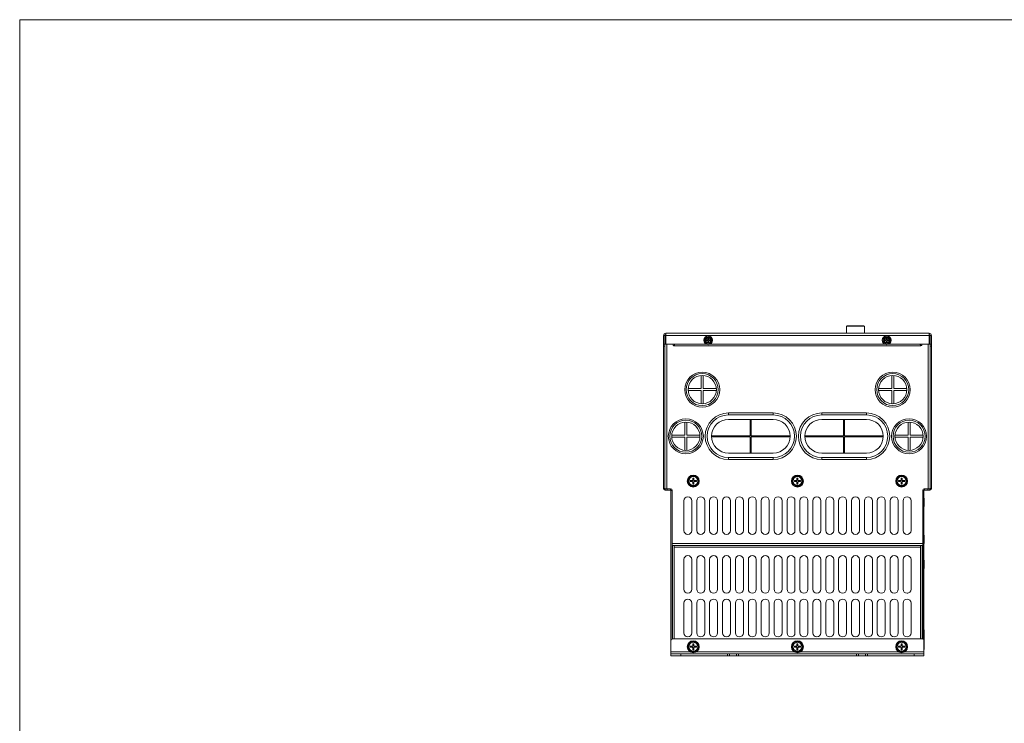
# Model space of a CAD drawing. Header units: millimetres. Extents: x -473 to 23648, y -382 to 1866.
# Tile 504 of 607: x 13933 to 14925, y 991 to 1701. Entities that reach past the tile are written whole.
import ezdxf

# ---------------------------------------------------------------- set-up
doc = ezdxf.new("R2010")
doc.units = ezdxf.units.MM
doc.header["$LTSCALE"] = 80
doc.layers.get('0').update_dxf_attribs({"linetype": 'CONTINUOUS'})

msp = doc.modelspace()

# ---------------------------------------------------------------- linework, layer by layer
at = {"color": 0, "linetype": 'Continuous', "lineweight": 0}
for p, q in [((14766.238, 1391.575), (14766.238, 1384.475)), ((14766.238, 1391.575), (14784.238, 1391.575)), ((14766.738, 1391.575), (14766.738, 1391.775)), ((14767.038, 1392.075), (14783.438, 1392.075)), ((14783.738, 1391.575), (14783.738, 1391.775)), ((14784.238, 1391.575), (14784.238, 1384.475)), ((14581.838, 1382.075), (14583.038, 1382.075)), ((14581.838, 1382.075), (14581.838, 1373.475)), ((14583.038, 1382.075), (14583.038, 1373.475)), ((14583.638, 1373.475), (14583.638, 1383.089)), ((14584.238, 1384.475), (14849.438, 1384.475)), ((14584.238, 1373.475), (14584.238, 1384.475)), ((14584.238, 1382.075), (14849.438, 1382.075)), ((14626.398, 1378.115), (14626.398, 1379.477)), ((14627.278, 1379.477), (14627.278, 1378.115)), ((14806.398, 1378.115), (14806.398, 1379.477)), ((14807.278, 1379.477), (14807.278, 1378.115)), ((14849.438, 1373.475), (14849.438, 1384.475)), ((14850.038, 1383.089), (14850.038, 1373.475)), ((14850.638, 1373.475), (14850.638, 1382.075)), ((14851.838, 1382.075), (14850.638, 1382.075)), ((14851.838, 1373.475), (14851.838, 1382.075)), ((14581.838, 1373.475), (14583.038, 1373.475)), ((14581.838, 1355.146), (14581.838, 1373.475)), ((14583.038, 1371.475), (14581.838, 1371.475)), ((14583.038, 1371.475), (14583.038, 1228.175)), ((14583.088, 1373.475), (14624.791, 1373.475)), ((14583.088, 1373.475), (14583.088, 1227.675)), ((14583.638, 1378.275), (14584.238, 1378.275)), ((14585.088, 1373.475), (14585.088, 1227.675)), ((14591.588, 1373.475), (14591.588, 1372.625)), ((14841.338, 1371.875), (14592.338, 1371.875)), ((14593.082, 1373.33), (14593.088, 1373.416)), ((14622.838, 1373.475), (14623.662, 1374.299)), ((14624.835, 1377.915), (14626.198, 1377.915)), ((14626.198, 1377.035), (14624.835, 1377.035)), ((14626.398, 1375.473), (14626.398, 1376.835)), ((14627.278, 1376.835), (14627.278, 1375.473)), ((14627.478, 1377.915), (14628.84, 1377.915)), ((14628.84, 1377.035), (14627.478, 1377.035)), ((14804.791, 1373.475), (14628.884, 1373.475)), ((14630.013, 1374.299), (14630.838, 1373.475)), ((14802.838, 1373.475), (14803.662, 1374.299)), ((14804.835, 1377.915), (14806.198, 1377.915)), ((14806.198, 1377.035), (14804.835, 1377.035)), ((14806.398, 1375.473), (14806.398, 1376.835)), ((14807.278, 1376.835), (14807.278, 1375.473)), ((14807.478, 1377.915), (14808.84, 1377.915)), ((14808.84, 1377.035), (14807.478, 1377.035)), ((14850.588, 1373.475), (14808.884, 1373.475)), ((14810.013, 1374.299), (14810.838, 1373.475)), ((14840.593, 1373.33), (14840.588, 1373.416)), ((14842.088, 1373.475), (14842.088, 1372.625)), ((14848.588, 1227.675), (14848.588, 1373.475)), ((14850.038, 1378.275), (14849.438, 1378.275)), ((14850.588, 1373.475), (14850.588, 1227.675)), ((14851.838, 1373.475), (14850.638, 1373.475)), ((14850.638, 1228.175), (14850.638, 1371.475)), ((14850.638, 1371.475), (14851.838, 1371.475)), ((14851.838, 1355.143), (14851.838, 1373.475)), ((14581.721, 1350.975), (14581.721, 1359.375)), ((14581.838, 1359.173), (14581.721, 1359.375)), ((14581.838, 1351.177), (14581.721, 1350.975)), ((14581.838, 1355.204), (14581.838, 1228.175)), ((14851.838, 1359.173), (14851.954, 1359.375)), ((14851.838, 1228.175), (14851.838, 1355.207)), ((14851.838, 1351.177), (14851.954, 1350.975)), ((14851.954, 1350.975), (14851.954, 1359.375)), ((14619.838, 1341.89), (14619.838, 1328.675)), ((14621.838, 1328.675), (14621.838, 1341.89)), ((14811.838, 1341.89), (14811.838, 1328.675)), ((14813.838, 1328.675), (14813.838, 1341.89)), ((14619.838, 1328.675), (14606.623, 1328.675)), ((14606.623, 1326.675), (14619.838, 1326.675)), ((14619.838, 1326.675), (14619.838, 1313.46)), ((14635.053, 1328.675), (14621.838, 1328.675)), ((14621.838, 1326.675), (14635.053, 1326.675)), ((14621.838, 1313.46), (14621.838, 1326.675)), ((14811.838, 1328.675), (14798.623, 1328.675)), ((14798.623, 1326.675), (14811.838, 1326.675)), ((14811.838, 1326.675), (14811.838, 1313.46)), ((14827.053, 1328.675), (14813.838, 1328.675)), ((14813.838, 1313.46), (14813.838, 1326.675)), ((14813.838, 1326.675), (14827.053, 1326.675)), ((14581.721, 1309.775), (14581.721, 1318.175)), ((14581.838, 1317.973), (14581.721, 1318.175)), ((14581.838, 1309.977), (14581.721, 1309.775)), ((14851.838, 1317.973), (14851.954, 1318.175)), ((14851.838, 1309.977), (14851.954, 1309.775)), ((14851.954, 1309.775), (14851.954, 1318.175)), ((14581.721, 1294.975), (14581.721, 1303.375)), ((14581.838, 1303.173), (14581.721, 1303.375)), ((14692.338, 1304.175), (14647.338, 1304.175)), ((14647.338, 1302.175), (14647.338, 1304.175)), ((14692.338, 1302.175), (14647.338, 1302.175)), ((14692.338, 1302.175), (14692.338, 1304.175)), ((14741.338, 1302.175), (14741.338, 1304.175)), ((14786.338, 1304.175), (14741.338, 1304.175)), ((14786.338, 1302.175), (14741.338, 1302.175)), ((14786.338, 1302.175), (14786.338, 1304.175)), ((14851.838, 1303.173), (14851.954, 1303.375)), ((14851.954, 1294.975), (14851.954, 1303.375)), ((14581.838, 1295.177), (14581.721, 1294.975)), ((14603.338, 1294.89), (14603.338, 1281.675)), ((14605.338, 1281.675), (14605.338, 1294.89)), ((14647.338, 1297.675), (14692.338, 1297.675)), ((14669.338, 1297.675), (14669.338, 1281.175)), ((14670.338, 1297.675), (14670.338, 1281.175)), ((14741.338, 1297.675), (14786.338, 1297.675)), ((14763.338, 1297.675), (14763.338, 1281.175)), ((14764.338, 1297.675), (14764.338, 1281.175)), ((14828.338, 1294.89), (14828.338, 1281.675)), ((14830.338, 1281.675), (14830.338, 1294.89)), ((14851.838, 1295.177), (14851.954, 1294.975)), ((14603.338, 1281.675), (14590.123, 1281.675)), ((14618.553, 1281.675), (14605.338, 1281.675)), ((14669.338, 1281.175), (14630.345, 1281.175)), ((14630.345, 1280.175), (14669.338, 1280.175)), ((14669.338, 1263.675), (14669.338, 1280.175)), ((14709.33, 1281.175), (14670.338, 1281.175)), ((14670.338, 1280.175), (14709.33, 1280.175)), ((14670.338, 1263.675), (14670.338, 1280.175)), ((14763.338, 1281.175), (14724.345, 1281.175)), ((14724.345, 1280.175), (14763.338, 1280.175)), ((14763.338, 1263.675), (14763.338, 1280.175)), ((14803.33, 1281.175), (14764.338, 1281.175)), ((14764.338, 1263.675), (14764.338, 1280.175)), ((14764.338, 1280.175), (14803.33, 1280.175)), ((14828.338, 1281.675), (14815.123, 1281.675)), ((14843.553, 1281.675), (14830.338, 1281.675)), ((14581.721, 1257.775), (14581.721, 1274.175)), ((14581.838, 1273.973), (14581.721, 1274.175)), ((14590.123, 1279.675), (14603.338, 1279.675)), ((14603.338, 1279.675), (14603.338, 1266.46)), ((14605.338, 1279.675), (14618.553, 1279.675)), ((14605.338, 1266.46), (14605.338, 1279.675)), ((14815.123, 1279.675), (14828.338, 1279.675)), ((14828.338, 1279.675), (14828.338, 1266.46)), ((14830.338, 1279.675), (14843.553, 1279.675)), ((14830.338, 1266.46), (14830.338, 1279.675)), ((14851.838, 1273.973), (14851.954, 1274.175)), ((14851.954, 1257.775), (14851.954, 1274.175)), ((14581.838, 1265.977), (14581.721, 1265.775)), ((14692.338, 1263.675), (14647.338, 1263.675)), ((14786.338, 1263.675), (14741.338, 1263.675)), ((14851.838, 1265.977), (14851.954, 1265.775)), ((14581.838, 1257.977), (14581.721, 1257.775)), ((14647.338, 1259.175), (14692.338, 1259.175)), ((14647.338, 1259.175), (14647.338, 1257.175)), ((14647.338, 1257.175), (14692.338, 1257.175)), ((14692.338, 1259.175), (14692.338, 1257.175)), ((14741.338, 1259.175), (14741.338, 1257.175)), ((14741.338, 1259.175), (14786.338, 1259.175)), ((14741.338, 1257.175), (14786.338, 1257.175)), ((14786.338, 1259.175), (14786.338, 1257.175)), ((14851.838, 1257.977), (14851.954, 1257.775)), ((14581.721, 1238.975), (14581.721, 1249.975)), ((14581.838, 1249.773), (14581.721, 1249.975)), ((14581.838, 1247.173), (14581.721, 1247.375)), ((14606.064, 1235.475), (14608.951, 1240.475)), ((14608.951, 1240.475), (14614.724, 1240.475)), ((14614.724, 1240.475), (14617.611, 1235.475)), ((14711.064, 1235.475), (14713.951, 1240.475)), ((14713.951, 1240.475), (14719.724, 1240.475)), ((14719.724, 1240.475), (14722.611, 1235.475)), ((14816.064, 1235.475), (14818.951, 1240.475)), ((14818.951, 1240.475), (14824.724, 1240.475)), ((14824.724, 1240.475), (14827.611, 1235.475)), ((14851.838, 1249.773), (14851.954, 1249.975)), ((14851.838, 1247.173), (14851.954, 1247.375)), ((14851.954, 1238.975), (14851.954, 1249.975)), ((14581.838, 1239.177), (14581.721, 1238.975)), ((14606.064, 1235.475), (14608.951, 1230.475)), ((14608.738, 1235.975), (14608.738, 1234.975)), ((14610.838, 1235.975), (14608.738, 1235.975)), ((14608.738, 1234.975), (14610.838, 1234.975)), ((14611.338, 1238.575), (14611.338, 1236.475)), ((14612.338, 1238.575), (14611.338, 1238.575)), ((14611.338, 1234.475), (14611.338, 1232.375)), ((14611.338, 1232.375), (14612.338, 1232.375)), ((14612.338, 1236.475), (14612.338, 1238.575)), ((14612.338, 1232.375), (14612.338, 1234.475)), ((14614.938, 1235.975), (14612.838, 1235.975)), ((14612.838, 1234.975), (14614.938, 1234.975)), ((14614.724, 1230.475), (14617.611, 1235.475)), ((14614.938, 1234.975), (14614.938, 1235.975)), ((14711.064, 1235.475), (14713.951, 1230.475)), ((14713.738, 1235.975), (14713.738, 1234.975)), ((14715.838, 1235.975), (14713.738, 1235.975)), ((14713.738, 1234.975), (14715.838, 1234.975)), ((14716.338, 1238.575), (14716.338, 1236.475)), ((14717.338, 1238.575), (14716.338, 1238.575)), ((14716.338, 1234.475), (14716.338, 1232.375)), ((14716.338, 1232.375), (14717.338, 1232.375)), ((14717.338, 1236.475), (14717.338, 1238.575)), ((14717.338, 1232.375), (14717.338, 1234.475)), ((14719.938, 1235.975), (14717.838, 1235.975)), ((14717.838, 1234.975), (14719.938, 1234.975)), ((14719.724, 1230.475), (14722.611, 1235.475)), ((14719.938, 1234.975), (14719.938, 1235.975)), ((14816.064, 1235.475), (14818.951, 1230.475)), ((14820.838, 1235.975), (14818.738, 1235.975)), ((14818.738, 1235.975), (14818.738, 1234.975)), ((14818.738, 1234.975), (14820.838, 1234.975)), ((14822.338, 1238.575), (14821.338, 1238.575)), ((14821.338, 1238.575), (14821.338, 1236.475)), ((14821.338, 1234.475), (14821.338, 1232.375)), ((14821.338, 1232.375), (14822.338, 1232.375)), ((14822.338, 1236.475), (14822.338, 1238.575)), ((14822.338, 1232.375), (14822.338, 1234.475)), ((14824.938, 1235.975), (14822.838, 1235.975)), ((14822.838, 1234.975), (14824.938, 1234.975)), ((14824.724, 1230.475), (14827.611, 1235.475)), ((14824.938, 1234.975), (14824.938, 1235.975)), ((14851.838, 1239.177), (14851.954, 1238.975)), ((14581.838, 1228.175), (14583.038, 1228.175)), ((14583.088, 1227.675), (14584.772, 1227.675)), ((14583.538, 1226.475), (14583.538, 1227.675)), ((14583.538, 1226.475), (14588.838, 1226.475)), ((14584.772, 1227.675), (14588.838, 1227.675)), ((14585.088, 1227.675), (14588.988, 1227.675)), ((14585.538, 1226.475), (14585.538, 1227.675)), ((14588.838, 1227.675), (14588.838, 1226.475)), ((14589.338, 1225.975), (14589.338, 1074.475)), ((14590.538, 1225.975), (14589.338, 1225.975)), ((14590.538, 1225.975), (14590.538, 1076.284)), ((14590.588, 1172.675), (14590.588, 1226.075)), ((14608.951, 1230.475), (14614.724, 1230.475)), ((14713.951, 1230.475), (14719.724, 1230.475)), ((14818.951, 1230.475), (14824.724, 1230.475)), ((14843.088, 1226.075), (14843.088, 1172.675)), ((14843.138, 1225.975), (14844.338, 1225.975)), ((14843.138, 1076.284), (14843.138, 1225.975)), ((14844.338, 1074.475), (14844.338, 1225.975)), ((14844.688, 1227.675), (14848.588, 1227.675)), ((14844.838, 1227.675), (14844.838, 1226.475)), ((14844.838, 1227.675), (14848.903, 1227.675)), ((14844.838, 1226.475), (14850.138, 1226.475)), ((14848.138, 1226.475), (14848.138, 1227.675)), ((14850.588, 1227.675), (14848.903, 1227.675)), ((14850.138, 1226.475), (14850.138, 1227.675)), ((14851.838, 1228.175), (14850.638, 1228.175)), ((14589.221, 1209.975), (14589.221, 1218.375)), ((14589.338, 1218.173), (14589.221, 1218.375)), ((14602.338, 1215.675), (14602.338, 1185.675)), ((14610.338, 1185.675), (14610.338, 1215.675)), ((14615.338, 1215.675), (14615.338, 1185.675)), ((14623.338, 1185.675), (14623.338, 1215.675)), ((14628.338, 1215.675), (14628.338, 1185.675)), ((14636.338, 1185.675), (14636.338, 1215.675)), ((14641.338, 1215.675), (14641.338, 1185.675)), ((14649.338, 1185.675), (14649.338, 1215.675)), ((14654.338, 1215.675), (14654.338, 1185.675)), ((14662.338, 1185.675), (14662.338, 1215.675)), ((14667.338, 1215.675), (14667.338, 1185.675)), ((14675.338, 1185.675), (14675.338, 1215.675)), ((14680.338, 1215.675), (14680.338, 1185.675)), ((14688.338, 1185.675), (14688.338, 1215.675)), ((14693.338, 1215.675), (14693.338, 1185.675)), ((14701.338, 1185.675), (14701.338, 1215.675)), ((14706.338, 1215.675), (14706.338, 1185.675)), ((14714.338, 1185.675), (14714.338, 1215.675)), ((14719.338, 1185.675), (14719.338, 1215.675)), ((14727.338, 1215.675), (14727.338, 1185.675)), ((14732.338, 1185.675), (14732.338, 1215.675)), ((14740.338, 1215.675), (14740.338, 1185.675)), ((14745.338, 1185.675), (14745.338, 1215.675)), ((14753.338, 1215.675), (14753.338, 1185.675)), ((14758.338, 1185.675), (14758.338, 1215.675)), ((14766.338, 1215.675), (14766.338, 1185.675)), ((14771.338, 1185.675), (14771.338, 1215.675)), ((14779.338, 1215.675), (14779.338, 1185.675)), ((14784.338, 1185.675), (14784.338, 1215.675)), ((14792.338, 1215.675), (14792.338, 1185.675)), ((14797.338, 1185.675), (14797.338, 1215.675)), ((14805.338, 1215.675), (14805.338, 1185.675)), ((14810.338, 1185.675), (14810.338, 1215.675)), ((14818.338, 1215.675), (14818.338, 1185.675)), ((14823.338, 1185.675), (14823.338, 1215.675)), ((14831.338, 1215.675), (14831.338, 1185.675)), ((14844.338, 1218.173), (14844.454, 1218.375)), ((14844.454, 1209.975), (14844.454, 1218.375)), ((14589.338, 1210.177), (14589.221, 1209.975)), ((14844.338, 1210.177), (14844.454, 1209.975)), ((14589.221, 1172.475), (14589.221, 1180.875)), ((14589.338, 1180.673), (14589.221, 1180.875)), ((14589.338, 1172.677), (14589.221, 1172.475)), ((14843.088, 1172.675), (14590.588, 1172.675)), ((14844.338, 1180.673), (14844.454, 1180.875)), ((14844.338, 1172.677), (14844.454, 1172.475)), ((14844.454, 1172.475), (14844.454, 1180.875)), ((14843.088, 1170.675), (14590.588, 1170.675)), ((14590.838, 1170.675), (14590.838, 1153.475)), ((14591.038, 1170.475), (14842.638, 1170.475)), ((14591.038, 1170.475), (14591.038, 1076.475)), ((14592.038, 1170.675), (14592.038, 1170.475)), ((14592.538, 1170.675), (14592.538, 1170.475)), ((14592.738, 1170.475), (14592.738, 1076.475)), ((14592.738, 1168.775), (14840.938, 1168.775)), ((14602.838, 1170.475), (14602.838, 1170.592)), ((14602.838, 1170.592), (14606.838, 1170.592)), ((14606.838, 1170.475), (14606.838, 1170.592)), ((14615.313, 1170.675), (14615.165, 1170.475)), ((14619.088, 1170.675), (14619.088, 1170.475)), ((14626.088, 1170.675), (14626.088, 1170.475)), ((14630.408, 1170.675), (14630.5, 1170.475)), ((14634.823, 1170.675), (14634.916, 1170.475)), ((14636.087, 1170.475), (14636.149, 1170.675)), ((14637.887, 1170.475), (14637.953, 1170.675)), ((14644.588, 1170.675), (14644.588, 1170.475)), ((14652.588, 1170.675), (14652.588, 1170.475)), ((14654.838, 1170.675), (14654.838, 1170.477)), ((14660.174, 1170.675), (14659.809, 1170.475)), ((14662.314, 1170.475), (14662.205, 1170.675)), ((14662.402, 1170.675), (14662.402, 1170.475)), ((14669.402, 1170.675), (14669.402, 1170.475)), ((14672.216, 1170.675), (14672.075, 1170.475)), ((14673.05, 1170.475), (14673.924, 1170.675)), ((14681.429, 1170.475), (14682.394, 1170.675)), ((14716.842, 1170.675), (14716.842, 1170.475)), ((14723.842, 1170.675), (14723.842, 1170.475)), ((14736.769, 1170.675), (14736.769, 1170.475)), ((14739.838, 1170.592), (14743.838, 1170.592)), ((14739.838, 1170.475), (14739.838, 1170.592)), ((14743.838, 1170.475), (14743.838, 1170.592)), ((14750.402, 1170.675), (14750.402, 1170.475)), ((14757.402, 1170.675), (14757.402, 1170.475)), ((14758.823, 1170.675), (14758.916, 1170.475)), ((14760.087, 1170.475), (14760.149, 1170.675)), ((14761.887, 1170.475), (14761.953, 1170.675)), ((14778.838, 1170.675), (14778.838, 1170.477)), ((14784.174, 1170.675), (14783.809, 1170.475)), ((14786.314, 1170.475), (14786.205, 1170.675)), ((14788.957, 1170.675), (14789.145, 1170.475)), ((14791.279, 1170.675), (14791.137, 1170.475)), ((14796.216, 1170.675), (14796.075, 1170.475)), ((14797.05, 1170.475), (14797.924, 1170.675)), ((14804.842, 1170.675), (14804.842, 1170.475)), ((14811.842, 1170.675), (14811.842, 1170.475)), ((14824.769, 1170.675), (14824.769, 1170.475)), ((14826.838, 1170.592), (14830.838, 1170.592)), ((14826.838, 1170.475), (14826.838, 1170.592)), ((14830.838, 1170.475), (14830.838, 1170.592)), ((14831.769, 1170.675), (14831.769, 1170.475)), ((14840.938, 1076.475), (14840.938, 1170.475)), ((14841.138, 1170.475), (14841.138, 1170.675)), ((14841.638, 1170.475), (14841.638, 1170.675)), ((14842.638, 1170.475), (14842.638, 1076.475)), ((14842.838, 1153.475), (14842.838, 1170.675)), ((14589.338, 1155.473), (14589.221, 1155.675)), ((14589.221, 1147.275), (14589.221, 1155.675)), ((14590.921, 1149.475), (14590.921, 1153.475)), ((14591.038, 1153.475), (14590.921, 1153.475)), ((14602.338, 1126.475), (14602.338, 1156.475)), ((14610.338, 1156.475), (14610.338, 1126.475)), ((14615.338, 1126.475), (14615.338, 1156.475)), ((14623.338, 1156.475), (14623.338, 1126.475)), ((14628.338, 1126.475), (14628.338, 1156.475)), ((14635.664, 1158.591), (14634.626, 1159.697)), ((14636.338, 1156.475), (14636.338, 1126.475)), ((14641.338, 1126.475), (14641.338, 1156.475)), ((14649.338, 1156.475), (14649.338, 1126.475)), ((14654.338, 1126.475), (14654.338, 1156.475)), ((14662.338, 1156.475), (14662.338, 1126.475)), ((14667.338, 1126.475), (14667.338, 1156.475)), ((14675.338, 1156.475), (14675.338, 1126.475)), ((14680.338, 1126.475), (14680.338, 1156.475)), ((14688.338, 1156.475), (14688.338, 1126.475)), ((14693.338, 1126.475), (14693.338, 1156.475)), ((14701.338, 1156.475), (14701.338, 1126.475)), ((14706.338, 1126.475), (14706.338, 1156.475)), ((14714.338, 1156.475), (14714.338, 1126.475)), ((14719.338, 1126.475), (14719.338, 1156.475)), ((14727.338, 1156.475), (14727.338, 1126.475)), ((14732.338, 1126.475), (14732.338, 1156.475)), ((14740.338, 1156.475), (14740.338, 1126.475)), ((14745.338, 1126.475), (14745.338, 1156.475)), ((14753.338, 1156.475), (14753.338, 1126.475)), ((14758.338, 1126.475), (14758.338, 1156.475)), ((14766.338, 1156.475), (14766.338, 1126.475)), ((14771.338, 1126.475), (14771.338, 1156.475)), ((14779.338, 1156.475), (14779.338, 1126.475)), ((14784.338, 1126.475), (14784.338, 1156.475)), ((14792.338, 1156.475), (14792.338, 1126.475)), ((14797.338, 1126.475), (14797.338, 1156.475)), ((14805.338, 1156.475), (14805.338, 1126.475)), ((14810.338, 1126.475), (14810.338, 1156.475)), ((14818.338, 1156.475), (14818.338, 1126.475)), ((14823.338, 1126.475), (14823.338, 1156.475)), ((14831.338, 1156.475), (14831.338, 1126.475)), ((14842.638, 1153.475), (14842.754, 1153.475)), ((14842.754, 1149.475), (14842.754, 1153.475)), ((14844.338, 1155.473), (14844.454, 1155.675)), ((14844.454, 1147.275), (14844.454, 1155.675)), ((14589.338, 1147.477), (14589.221, 1147.275)), ((14590.838, 1149.475), (14590.838, 1091.808)), ((14591.038, 1149.475), (14590.921, 1149.475)), ((14842.638, 1149.475), (14842.754, 1149.475)), ((14842.838, 1091.808), (14842.838, 1149.475)), ((14844.338, 1147.477), (14844.454, 1147.275)), ((14827.78, 1122.536), (14827.826, 1122.651)), ((14827.826, 1122.651), (14828.02, 1122.536)), ((14602.338, 1082.475), (14602.338, 1112.475)), ((14610.338, 1112.475), (14610.338, 1082.475)), ((14615.338, 1082.475), (14615.338, 1112.475)), ((14623.338, 1112.475), (14623.338, 1082.475)), ((14628.338, 1082.475), (14628.338, 1112.475)), ((14636.338, 1112.475), (14636.338, 1082.475)), ((14641.338, 1082.475), (14641.338, 1112.475)), ((14649.338, 1112.475), (14649.338, 1082.475)), ((14654.338, 1082.475), (14654.338, 1112.475)), ((14662.338, 1112.475), (14662.338, 1082.475)), ((14667.338, 1082.475), (14667.338, 1112.475)), ((14675.338, 1112.475), (14675.338, 1082.475)), ((14680.338, 1082.475), (14680.338, 1112.475)), ((14688.338, 1112.475), (14688.338, 1082.475)), ((14693.338, 1082.475), (14693.338, 1112.475)), ((14701.338, 1112.475), (14701.338, 1082.475)), ((14706.338, 1082.475), (14706.338, 1112.475)), ((14714.338, 1112.475), (14714.338, 1082.475)), ((14719.338, 1082.475), (14719.338, 1112.475)), ((14727.338, 1112.475), (14727.338, 1082.475)), ((14732.338, 1082.475), (14732.338, 1112.475)), ((14740.338, 1112.475), (14740.338, 1082.475)), ((14745.338, 1082.475), (14745.338, 1112.475)), ((14753.338, 1112.475), (14753.338, 1082.475)), ((14758.338, 1082.475), (14758.338, 1112.475)), ((14766.338, 1112.475), (14766.338, 1082.475)), ((14771.338, 1082.475), (14771.338, 1112.475)), ((14779.338, 1112.475), (14779.338, 1082.475)), ((14784.338, 1082.475), (14784.338, 1112.475)), ((14792.338, 1112.475), (14792.338, 1082.475)), ((14797.338, 1082.475), (14797.338, 1112.475)), ((14805.338, 1112.475), (14805.338, 1082.475)), ((14810.338, 1082.475), (14810.338, 1112.475)), ((14818.338, 1112.475), (14818.338, 1082.475)), ((14823.338, 1082.475), (14823.338, 1112.475)), ((14831.338, 1112.475), (14831.338, 1082.475)), ((14591.038, 1091.808), (14590.588, 1091.808)), ((14843.088, 1091.808), (14842.638, 1091.808)), ((14589.338, 1085.473), (14589.221, 1085.675)), ((14589.221, 1065.775), (14589.221, 1085.675)), ((14590.588, 1091.31), (14591.038, 1091.31)), ((14590.921, 1079.475), (14590.921, 1083.475)), ((14591.038, 1083.475), (14590.921, 1083.475)), ((14842.638, 1091.31), (14843.088, 1091.31)), ((14842.638, 1083.475), (14842.754, 1083.475)), ((14842.754, 1079.475), (14842.754, 1083.475)), ((14844.338, 1085.473), (14844.454, 1085.675)), ((14844.454, 1065.775), (14844.454, 1085.675)), ((14589.338, 1077.477), (14589.221, 1077.275)), ((14589.338, 1073.81), (14589.221, 1073.608)), ((14589.338, 1074.475), (14589.338, 1061.475)), ((14591.038, 1079.475), (14590.921, 1079.475)), ((14842.338, 1076.475), (14591.338, 1076.475)), ((14606.064, 1068.475), (14608.951, 1073.475)), ((14608.951, 1073.475), (14614.724, 1073.475)), ((14614.724, 1073.475), (14617.611, 1068.475)), ((14711.064, 1068.475), (14713.951, 1073.475)), ((14713.951, 1073.475), (14719.724, 1073.475)), ((14719.724, 1073.475), (14722.611, 1068.475)), ((14816.064, 1068.475), (14818.951, 1073.475)), ((14818.951, 1073.475), (14824.724, 1073.475)), ((14824.724, 1073.475), (14827.611, 1068.475)), ((14842.638, 1079.475), (14842.754, 1079.475)), ((14844.338, 1077.477), (14844.454, 1077.275)), ((14844.338, 1061.475), (14844.338, 1074.475)), ((14844.338, 1073.81), (14844.454, 1073.608)), ((14589.338, 1065.977), (14589.221, 1065.775)), ((14589.338, 1063.475), (14608.531, 1063.475)), ((14606.064, 1068.475), (14608.951, 1063.475)), ((14610.838, 1068.975), (14608.738, 1068.975)), ((14608.738, 1068.975), (14608.738, 1067.975)), ((14608.738, 1067.975), (14610.838, 1067.975)), ((14608.951, 1063.475), (14614.724, 1063.475)), ((14612.338, 1071.575), (14611.338, 1071.575)), ((14611.338, 1071.575), (14611.338, 1069.475)), ((14611.338, 1067.475), (14611.338, 1065.375)), ((14611.338, 1065.375), (14612.338, 1065.375)), ((14612.338, 1069.475), (14612.338, 1071.575)), ((14612.338, 1065.375), (14612.338, 1067.475)), ((14614.938, 1068.975), (14612.838, 1068.975)), ((14612.838, 1067.975), (14614.938, 1067.975)), ((14614.724, 1063.475), (14617.611, 1068.475)), ((14614.938, 1067.975), (14614.938, 1068.975)), ((14615.144, 1063.475), (14713.531, 1063.475)), ((14711.064, 1068.475), (14713.951, 1063.475)), ((14715.838, 1068.975), (14713.738, 1068.975)), ((14713.738, 1068.975), (14713.738, 1067.975)), ((14713.738, 1067.975), (14715.838, 1067.975)), ((14713.951, 1063.475), (14719.724, 1063.475)), ((14717.338, 1071.575), (14716.338, 1071.575)), ((14716.338, 1071.575), (14716.338, 1069.475)), ((14716.338, 1067.475), (14716.338, 1065.375)), ((14716.338, 1065.375), (14717.338, 1065.375)), ((14717.338, 1069.475), (14717.338, 1071.575)), ((14717.338, 1065.375), (14717.338, 1067.475)), ((14719.938, 1068.975), (14717.838, 1068.975)), ((14717.838, 1067.975), (14719.938, 1067.975)), ((14719.724, 1063.475), (14722.611, 1068.475)), ((14719.938, 1067.975), (14719.938, 1068.975)), ((14720.144, 1063.475), (14818.531, 1063.475)), ((14816.064, 1068.475), (14818.951, 1063.475)), ((14820.838, 1068.975), (14818.738, 1068.975)), ((14818.738, 1068.975), (14818.738, 1067.975)), ((14818.738, 1067.975), (14820.838, 1067.975)), ((14818.951, 1063.475), (14824.724, 1063.475)), ((14822.338, 1071.575), (14821.338, 1071.575)), ((14821.338, 1071.575), (14821.338, 1069.475)), ((14821.338, 1067.475), (14821.338, 1065.375)), ((14821.338, 1065.375), (14822.338, 1065.375)), ((14822.338, 1069.475), (14822.338, 1071.575)), ((14822.338, 1065.375), (14822.338, 1067.475)), ((14824.938, 1068.975), (14822.838, 1068.975)), ((14822.838, 1067.975), (14824.938, 1067.975)), ((14824.724, 1063.475), (14827.611, 1068.475)), ((14824.938, 1067.975), (14824.938, 1068.975)), ((14825.144, 1063.475), (14844.338, 1063.475)), ((14844.338, 1065.977), (14844.454, 1065.775)), ((14589.338, 1061.475), (14844.338, 1061.475)), ((14589.338, 1059.475), (14589.338, 1061.475)), ((14589.338, 1059.475), (14844.338, 1059.475)), ((14599.338, 1059.475), (14599.338, 1061.475)), ((14646.338, 1059.475), (14646.338, 1061.475)), ((14648.338, 1059.475), (14648.338, 1061.475)), ((14655.338, 1059.475), (14655.338, 1061.475)), ((14657.338, 1059.475), (14657.338, 1061.475)), ((14776.338, 1059.475), (14776.338, 1061.475)), ((14778.338, 1059.475), (14778.338, 1061.475)), ((14785.338, 1059.475), (14785.338, 1061.475)), ((14787.338, 1059.475), (14787.338, 1061.475)), ((14834.338, 1059.475), (14834.338, 1061.475)), ((14844.338, 1059.475), (14844.338, 1061.475))]:
    msp.add_line(p, q, dxfattribs=at)
at = {"lineweight": 0}
msp.add_lwpolyline([(13932.96, 1700.539), (18649.282, 1700.539), (18649.282, -382.445), (13932.96, -382.445)], close=True, dxfattribs=at)
at = {"color": 0, "linetype": 'Continuous', "lineweight": 0}
for points in [[(14592.338, 1371.875), (14592.518, 1371.936), (14592.669, 1372.089), (14592.779, 1372.268), (14592.866, 1372.464)], [(14592.866, 1372.464), (14592.936, 1372.666), (14592.992, 1372.862), (14593.035, 1373.045), (14593.065, 1373.204), (14593.082, 1373.33)], [(14840.809, 1372.464), (14840.739, 1372.666), (14840.683, 1372.862), (14840.64, 1373.045), (14840.611, 1373.204), (14840.593, 1373.33)], [(14841.338, 1371.875), (14841.157, 1371.936), (14841.006, 1372.089), (14840.897, 1372.268), (14840.809, 1372.464)]]:
    msp.add_lwpolyline(points, dxfattribs=at)
for centre, radius in [((14626.838, 1377.475), 4.5), ((14626.838, 1377.475), 3.5), ((14626.838, 1377.475), 2.571), ((14806.838, 1377.475), 4.5), ((14806.838, 1377.475), 3.5), ((14806.838, 1377.475), 2.571), ((14620.838, 1327.675), 17.65), ((14620.838, 1327.675), 16.15), ((14620.838, 1327.675), 14.25), ((14812.838, 1327.675), 17.65), ((14812.838, 1327.675), 16.15), ((14812.838, 1327.675), 14.25), ((14604.338, 1280.675), 17.65), ((14604.338, 1280.675), 16.15), ((14604.338, 1280.675), 14.25), ((14829.338, 1280.675), 17.65), ((14829.338, 1280.675), 16.15), ((14829.338, 1280.675), 14.25), ((14611.838, 1235.475), 6), ((14716.838, 1235.475), 6), ((14821.838, 1235.475), 6), ((14611.838, 1235.475), 4.5), ((14716.838, 1235.475), 4.5), ((14821.838, 1235.475), 4.5), ((14611.838, 1068.475), 6), ((14611.838, 1068.475), 4.5), ((14716.838, 1068.475), 6), ((14716.838, 1068.475), 4.5), ((14821.838, 1068.475), 6), ((14821.838, 1068.475), 4.5)]:
    msp.add_circle(centre, radius, dxfattribs=at)
for centre, radius, start, end in [((14767.038, 1391.775), 0.3, 89.999992, 180), ((14783.438, 1391.775), 0.3, 0, 90.000008), ((14584.238, 1382.075), 2.4, 90, 180), ((14584.238, 1382.075), 1.2, 90, 180), ((14626.838, 1377.475), 3.5, 90, 81.989526), ((14626.838, 1377.475), 2.05, 77.605936, 102.394064), ((14806.838, 1377.475), 3.5, 90, 81.989526), ((14806.838, 1377.475), 2.05, 77.605936, 102.394064), ((14849.438, 1382.075), 2.4, 0, 90), ((14849.438, 1382.075), 1.2, 0, 90), ((14592.338, 1372.625), 0.75, 180, 270), ((14626.838, 1377.475), 2.05, 167.605936, 192.394064), ((14626.198, 1378.115), 0.2, 270, 0), ((14626.198, 1376.835), 0.2, 0, 90), ((14626.838, 1377.475), 2.05, 257.605936, 282.394064), ((14627.478, 1378.115), 0.2, 180, 270), ((14627.478, 1376.835), 0.2, 90, 180), ((14626.838, 1377.475), 2.05, 347.605936, 12.394064), ((14806.838, 1377.475), 2.05, 167.605936, 192.394064), ((14806.198, 1378.115), 0.2, 270, 0), ((14806.198, 1376.835), 0.2, 0, 90), ((14806.838, 1377.475), 2.05, 257.605936, 282.394064), ((14807.478, 1378.115), 0.2, 180, 270), ((14807.478, 1376.835), 0.2, 90, 180), ((14806.838, 1377.475), 2.05, 347.605936, 12.394064), ((14841.338, 1372.625), 0.75, 270, 0), ((14647.338, 1280.675), 23.5, 90, 270), ((14647.338, 1280.675), 21.5, 90, 270), ((14692.338, 1280.675), 23.5, 270, 90), ((14692.338, 1280.675), 21.5, 270, 90), ((14741.338, 1280.675), 23.5, 90, 270), ((14741.338, 1280.675), 21.5, 90, 270), ((14786.338, 1280.675), 23.5, 270, 90), ((14786.338, 1280.675), 21.5, 270, 90), ((14647.338, 1280.675), 17, 90, 270), ((14692.338, 1280.675), 17, 270, 90), ((14741.338, 1280.675), 17, 90, 270), ((14786.338, 1280.675), 17, 270, 90), ((14611.838, 1235.475), 5.474, 114.007553, 125.992447), ((14611.838, 1235.475), 5.355, 69.020216, 110.979784), ((14611.838, 1235.475), 5.474, 54.007553, 65.992447), ((14716.838, 1235.475), 5.474, 114.007553, 125.992447), ((14716.838, 1235.475), 5.355, 69.020216, 110.979784), ((14716.838, 1235.475), 5.474, 54.007553, 65.992447), ((14821.838, 1235.475), 5.474, 114.007553, 125.992447), ((14821.838, 1235.475), 5.355, 69.020216, 110.979784), ((14821.838, 1235.475), 5.474, 54.007553, 65.992447), ((14611.838, 1235.475), 5.474, 174.007553, 185.992447), ((14611.838, 1235.475), 5.355, 129.020216, 170.979784), ((14611.838, 1235.475), 5.355, 189.020216, 230.979784), ((14611.838, 1235.475), 5.474, 234.007553, 245.992447), ((14610.838, 1236.475), 0.5, 270, 0), ((14610.838, 1234.475), 0.5, 0, 90), ((14612.838, 1236.475), 0.5, 180, 270), ((14612.838, 1234.475), 0.5, 90, 180), ((14611.838, 1235.475), 5.474, 294.007553, 305.992447), ((14611.838, 1235.475), 5.355, 9.020216, 50.979784), ((14611.838, 1235.475), 5.355, 309.020216, 350.979784), ((14611.838, 1235.475), 5.474, 354.007553, 5.992447), ((14716.838, 1235.475), 5.474, 174.007553, 185.992447), ((14716.838, 1235.475), 5.355, 129.020216, 170.979784), ((14716.838, 1235.475), 5.355, 189.020216, 230.979784), ((14716.838, 1235.475), 5.474, 234.007553, 245.992447), ((14715.838, 1236.475), 0.5, 270, 0), ((14715.838, 1234.475), 0.5, 0, 90), ((14717.838, 1236.475), 0.5, 180, 270), ((14717.838, 1234.475), 0.5, 90, 180), ((14716.838, 1235.475), 5.474, 294.007553, 305.992447), ((14716.838, 1235.475), 5.355, 9.020216, 50.979784), ((14716.838, 1235.475), 5.355, 309.020216, 350.979784), ((14716.838, 1235.475), 5.474, 354.007553, 5.992447), ((14821.838, 1235.475), 5.474, 174.007553, 185.992447), ((14821.838, 1235.475), 5.355, 129.020216, 170.979784), ((14821.838, 1235.475), 5.355, 189.020216, 230.979784), ((14821.838, 1235.475), 5.474, 234.007553, 245.992447), ((14820.838, 1236.475), 0.5, 270, 0), ((14820.838, 1234.475), 0.5, 0, 90), ((14822.838, 1236.475), 0.5, 180, 270), ((14822.838, 1234.475), 0.5, 90, 180), ((14821.838, 1235.475), 5.474, 294.007553, 305.992447), ((14821.838, 1235.475), 5.355, 9.020216, 50.979784), ((14821.838, 1235.475), 5.355, 309.020216, 350.979784), ((14821.838, 1235.475), 5.474, 354.007553, 5.992447), ((14583.538, 1228.175), 1.7, 180, 270), ((14583.538, 1228.175), 0.5, 180, 204.934328), ((14588.838, 1225.975), 1.7, 0, 90), ((14588.838, 1225.975), 0.5, 0, 90), ((14588.988, 1226.075), 1.6, 0, 90), ((14611.838, 1235.475), 5.355, 249.020216, 290.979784), ((14716.838, 1235.475), 5.355, 249.020216, 290.979784), ((14821.838, 1235.475), 5.355, 249.020216, 290.979784), ((14844.688, 1226.075), 1.6, 90, 180), ((14844.838, 1225.975), 1.7, 90, 180), ((14844.838, 1225.975), 0.5, 90, 180), ((14850.138, 1228.175), 1.7, 270, 0), ((14850.138, 1228.175), 0.5, 335.065672, 0), ((14606.338, 1215.675), 4, 0, 180), ((14619.338, 1215.675), 4, 0, 180), ((14632.338, 1215.675), 4, 0, 180), ((14645.338, 1215.675), 4, 0, 180), ((14658.338, 1215.675), 4, 0, 180), ((14671.338, 1215.675), 4, 0, 180), ((14684.338, 1215.675), 4, 0, 180), ((14697.338, 1215.675), 4, 0, 180), ((14710.338, 1215.675), 4, 0, 180), ((14723.338, 1215.675), 4, 0, 180), ((14736.338, 1215.675), 4, 0, 180), ((14749.338, 1215.675), 4, 0, 180), ((14762.338, 1215.675), 4, 0, 180), ((14775.338, 1215.675), 4, 0, 180), ((14788.338, 1215.675), 4, 0, 180), ((14801.338, 1215.675), 4, 0, 180), ((14814.338, 1215.675), 4, 0, 180), ((14827.338, 1215.675), 4, 0, 180), ((14606.338, 1185.675), 4, 180, 0), ((14619.338, 1185.675), 4, 180, 0), ((14632.338, 1185.675), 4, 180, 0), ((14645.338, 1185.675), 4, 180, 0), ((14658.338, 1185.675), 4, 180, 0), ((14671.338, 1185.675), 4, 180, 0), ((14684.338, 1185.675), 4, 180, 0), ((14697.338, 1185.675), 4, 180, 0), ((14710.338, 1185.675), 4, 180, 0), ((14723.338, 1185.675), 4, 180, 0), ((14736.338, 1185.675), 4, 180, 0), ((14749.338, 1185.675), 4, 180, 0), ((14762.338, 1185.675), 4, 180, 0), ((14775.338, 1185.675), 4, 180, 0), ((14788.338, 1185.675), 4, 180, 0), ((14801.338, 1185.675), 4, 180, 0), ((14814.338, 1185.675), 4, 180, 0), ((14827.338, 1185.675), 4, 180, 0), ((14592.588, 1172.675), 2, 261.011255, 270), ((14654.838, 1138.175), 57.75, 145.760517, 145.919727), ((14654.838, 1138.175), 55.78, 144.306642, 144.552514), ((14654.838, 1138.175), 57.75, 34.018634, 34.270011), ((14778.838, 1138.175), 57.75, 145.676571, 145.919727), ((14778.838, 1138.175), 55.78, 144.306642, 144.552514), ((14841.088, 1172.675), 2, 270, 278.988745), ((14590.921, 1154.219), 0.744, 238.836895, 270), ((14606.338, 1156.475), 4, 0, 180), ((14619.338, 1156.475), 4, 0, 180), ((14632.338, 1156.475), 4, 0, 180), ((14645.338, 1156.475), 4, 0, 180), ((14658.338, 1156.475), 4, 0, 180), ((14671.338, 1156.475), 4, 0, 180), ((14684.338, 1156.475), 4, 0, 180), ((14697.338, 1156.475), 4, 0, 180), ((14710.338, 1156.475), 4, 0, 180), ((14723.338, 1156.475), 4, 0, 180), ((14736.338, 1156.475), 4, 0, 180), ((14749.338, 1156.475), 4, 0, 180), ((14762.338, 1156.475), 4, 0, 180), ((14775.338, 1156.475), 4, 0, 180), ((14788.338, 1156.475), 4, 0, 180), ((14801.338, 1156.475), 4, 0, 180), ((14814.338, 1156.475), 4, 0, 180), ((14827.338, 1156.475), 4, 0, 180), ((14842.754, 1154.219), 0.744, 270, 301.163105), ((14590.921, 1148.73), 0.744, 90, 121.163105), ((14842.754, 1148.73), 0.744, 58.836895, 90), ((14606.338, 1126.475), 4, 180, 0), ((14619.338, 1126.475), 4, 180, 0), ((14632.338, 1126.475), 4, 180, 0), ((14645.338, 1126.475), 4, 180, 0), ((14658.338, 1126.475), 4, 180, 0), ((14671.338, 1126.475), 4, 180, 0), ((14684.338, 1126.475), 4, 180, 0), ((14697.338, 1126.475), 4, 180, 0), ((14710.338, 1126.475), 4, 180, 0), ((14723.338, 1126.475), 4, 180, 0), ((14736.338, 1126.475), 4, 180, 0), ((14749.338, 1126.475), 4, 180, 0), ((14762.338, 1126.475), 4, 180, 0), ((14775.338, 1126.475), 4, 180, 0), ((14788.338, 1126.475), 4, 180, 0), ((14801.338, 1126.475), 4, 180, 0), ((14814.338, 1126.475), 4, 180, 0), ((14827.338, 1126.475), 4, 180, 0), ((14606.338, 1112.475), 4, 0, 180), ((14619.338, 1112.475), 4, 0, 180), ((14632.338, 1112.475), 4, 0, 180), ((14645.338, 1112.475), 4, 0, 180), ((14658.338, 1112.475), 4, 0, 180), ((14671.338, 1112.475), 4, 0, 180), ((14684.338, 1112.475), 4, 0, 180), ((14697.338, 1112.475), 4, 0, 180), ((14710.338, 1112.475), 4, 0, 180), ((14723.338, 1112.475), 4, 0, 180), ((14736.338, 1112.475), 4, 0, 180), ((14749.338, 1112.475), 4, 0, 180), ((14762.338, 1112.475), 4, 0, 180), ((14775.338, 1112.475), 4, 0, 180), ((14788.338, 1112.475), 4, 0, 180), ((14801.338, 1112.475), 4, 0, 180), ((14814.338, 1112.475), 4, 0, 180), ((14827.338, 1112.475), 4, 0, 180), ((14590.921, 1084.219), 0.744, 238.836895, 270), ((14606.338, 1082.475), 4, 180, 0), ((14619.338, 1082.475), 4, 180, 0), ((14632.338, 1082.475), 4, 180, 0), ((14645.338, 1082.475), 4, 180, 0), ((14658.338, 1082.475), 4, 180, 0), ((14671.338, 1082.475), 4, 180, 0), ((14684.338, 1082.475), 4, 180, 0), ((14697.338, 1082.475), 4, 180, 0), ((14710.338, 1082.475), 4, 180, 0), ((14723.338, 1082.475), 4, 180, 0), ((14736.338, 1082.475), 4, 180, 0), ((14749.338, 1082.475), 4, 180, 0), ((14762.338, 1082.475), 4, 180, 0), ((14775.338, 1082.475), 4, 180, 0), ((14788.338, 1082.475), 4, 180, 0), ((14801.338, 1082.475), 4, 180, 0), ((14814.338, 1082.475), 4, 180, 0), ((14827.338, 1082.475), 4, 180, 0), ((14842.754, 1084.219), 0.744, 270, 301.163105), ((14591.338, 1074.475), 2, 90, 180), ((14590.921, 1078.73), 0.744, 90, 121.163105), ((14611.838, 1068.475), 5.355, 129.020216, 170.979784), ((14611.838, 1068.475), 5.474, 114.007553, 125.992447), ((14611.838, 1068.475), 5.355, 69.020216, 110.979784), ((14611.838, 1068.475), 5.474, 54.007553, 65.992447), ((14611.838, 1068.475), 5.355, 9.020216, 50.979784), ((14716.838, 1068.475), 5.355, 129.020216, 170.979784), ((14716.838, 1068.475), 5.474, 114.007553, 125.992447), ((14716.838, 1068.475), 5.355, 69.020216, 110.979784), ((14716.838, 1068.475), 5.474, 54.007553, 65.992447), ((14716.838, 1068.475), 5.355, 9.020216, 50.979784), ((14821.838, 1068.475), 5.355, 129.020216, 170.979784), ((14821.838, 1068.475), 5.474, 114.007553, 125.992447), ((14821.838, 1068.475), 5.355, 69.020216, 110.979784), ((14821.838, 1068.475), 5.474, 54.007553, 65.992447), ((14821.838, 1068.475), 5.355, 9.020216, 50.979784), ((14842.338, 1074.475), 2, 0, 90), ((14842.754, 1078.73), 0.744, 58.836895, 90), ((14611.838, 1068.475), 5.474, 174.007553, 185.992447), ((14611.838, 1068.475), 5.355, 189.020216, 230.979784), ((14611.838, 1068.475), 5.474, 234.007553, 245.992447), ((14611.838, 1068.475), 5.355, 249.020216, 290.979784), ((14610.838, 1069.475), 0.5, 270, 0), ((14610.838, 1067.475), 0.5, 0, 90), ((14612.838, 1069.475), 0.5, 180, 270), ((14612.838, 1067.475), 0.5, 90, 180), ((14611.838, 1068.475), 5.474, 294.007553, 305.992447), ((14611.838, 1068.475), 5.355, 309.020216, 350.979784), ((14611.838, 1068.475), 5.474, 354.007553, 5.992447), ((14716.838, 1068.475), 5.474, 174.007553, 185.992447), ((14716.838, 1068.475), 5.355, 189.020216, 230.979784), ((14716.838, 1068.475), 5.474, 234.007553, 245.992447), ((14716.838, 1068.475), 5.355, 249.020216, 290.979784), ((14715.838, 1069.475), 0.5, 270, 0), ((14715.838, 1067.475), 0.5, 0, 90), ((14717.838, 1069.475), 0.5, 180, 270), ((14717.838, 1067.475), 0.5, 90, 180), ((14716.838, 1068.475), 5.474, 294.007553, 305.992447), ((14716.838, 1068.475), 5.355, 309.020216, 350.979784), ((14716.838, 1068.475), 5.474, 354.007553, 5.992447), ((14821.838, 1068.475), 5.474, 174.007553, 185.992447), ((14821.838, 1068.475), 5.355, 189.020216, 230.979784), ((14821.838, 1068.475), 5.474, 234.007553, 245.992447), ((14821.838, 1068.475), 5.355, 249.020216, 290.979784), ((14820.838, 1069.475), 0.5, 270, 0), ((14820.838, 1067.475), 0.5, 0, 90), ((14822.838, 1069.475), 0.5, 180, 270), ((14822.838, 1067.475), 0.5, 90, 180), ((14821.838, 1068.475), 5.474, 294.007553, 305.992447), ((14821.838, 1068.475), 5.355, 309.020216, 350.979784), ((14821.838, 1068.475), 5.474, 354.007553, 5.992447)]:
    msp.add_arc(centre, radius, start, end, dxfattribs=at)

doc.saveas('drawing.dxf')
